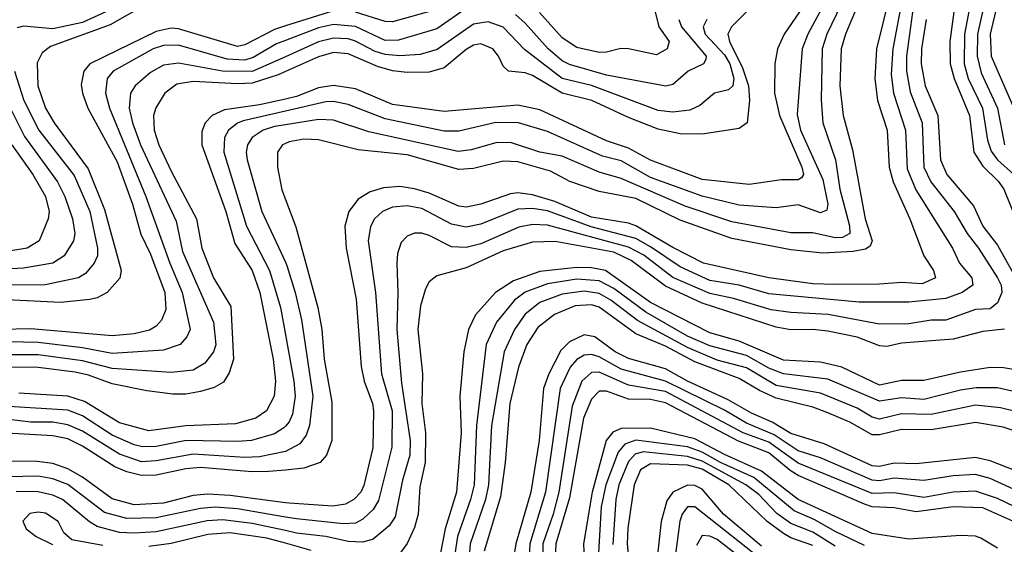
# Model space of a CAD drawing. Header units: inches. Extents: x 990535 to 1117859, y 769386 to 892122.
# Tile 951 of 1056: x 1069280 to 1071949, y 874289 to 875709. Entities that reach past the tile are written whole.
import ezdxf

# ---------------------------------------------------------------- set-up
doc = ezdxf.new("R2010")
doc.units = ezdxf.units.IN
doc.header["$MEASUREMENT"] = 0
doc.layers.add('B0867', color=7, linetype='Continuous')
doc.layers.add('B0877', color=7, linetype='Continuous')

msp = doc.modelspace()

# ---------------------------------------------------------------- linework, layer by layer
at = {"layer": 'B0867', "color": 5}
for points, elevation in [([(1070000, 875831.7), (1069993.6, 875830), (1069910, 875787.1), (1069870, 875777.7), (1069810, 875782.9), (1069790, 875791), (1069731.1, 875831.1), (1069692.9, 875832.9), (1069650, 875816), (1069513.4, 875730), (1069450, 875701.6), (1069370, 875684.2), (1069290, 875691.8), (1069273.3, 875686.7)], 4260), ([(1069670, 875778), (1069525, 875695), (1069363.5, 875636.5), (1069340.4, 875619.6), (1069327.4, 875592.6), (1069329, 875530), (1069349.8, 875470), (1069373.2, 875430), (1069465.4, 875305.4), (1069510, 875195.3), (1069555, 875030), (1069551.1, 875008.9), (1069516.8, 874970), (1069490, 874955.9), (1069470, 874951.4), (1069390, 874943.7), (1069190, 874953)], 4280), ([(1070000, 875692.1), (1069970, 875682.6), (1069890, 875641.2), (1069870, 875636.2), (1069710, 875684), (1069690, 875686), (1069650, 875677), (1069470.1, 875590), (1069453.2, 875570), (1069446.4, 875533.6), (1069449.8, 875510), (1069464.9, 875470), (1069544, 875324), (1069585.2, 875210), (1069608.5, 875128.5), (1069633.9, 875073.9), (1069672.9, 874970), (1069675.6, 874924.4), (1069664.5, 874895.5), (1069650, 874879), (1069631.5, 874868.5), (1069590, 874858.9), (1069530, 874853.2), (1069310, 874871.6), (1069230, 874870)], 4320), ([(1070000, 875653.2), (1069975.9, 875644.1), (1069912.8, 875607.2), (1069890, 875599.2), (1069842.2, 875602.2), (1069710, 875639.7), (1069670, 875639.4), (1069641.2, 875630), (1069532.8, 875570), (1069517.3, 875550), (1069512.5, 875510), (1069523.5, 875470), (1069622.1, 875230), (1069686.7, 875050), (1069720.5, 874970), (1069741.7, 874870), (1069733.1, 874850), (1069715.1, 874830), (1069670, 874814.6), (1069530, 874805), (1069450, 874821), (1069330, 874835.1), (1069210, 874837.9)], 4340), ([(1070000, 875609), (1069910, 875568.5), (1069829.4, 875569.4), (1069710, 875591.7), (1069670, 875585.9), (1069634, 875566), (1069592.7, 875530), (1069580.5, 875510), (1069576.5, 875470), (1069585.5, 875430), (1069607.4, 875370), (1069703.5, 875163.5), (1069721.1, 875081.1), (1069805.1, 874890), (1069811, 874829), (1069804.9, 874810), (1069781.2, 874778.8), (1069750, 874759.7), (1069690, 874753.8), (1069530, 874764.4), (1069450, 874785.4), (1069330, 874801.6), (1069230, 874801.6)], 4360), ([(1069265.5, 875570), (1069291.3, 875490), (1069331.7, 875410), (1069427, 875287), (1069470, 875190), (1069490.3, 875090), (1069490.4, 875070), (1069481.7, 875050), (1069458.4, 875021.6), (1069439.6, 875010), (1069348.4, 874991.6), (1069190, 874990.5)], 4260), ([(1070000, 875568.6), (1069980.1, 875559.9), (1069910, 875537.3), (1069870, 875535.1), (1069750, 875542.1), (1069705.8, 875534.2), (1069673.5, 875510), (1069649.2, 875470.8), (1069642.8, 875450), (1069644, 875410), (1069656.9, 875370), (1069690, 875299), (1069759.2, 875170), (1069773.9, 875090), (1069805.4, 875010), (1069852.5, 874932.6), (1069859.4, 874790), (1069847.5, 874752.5), (1069832.1, 874727.9), (1069806.8, 874713.2), (1069770, 874702.3), (1069730, 874695.3), (1069695.3, 874695.3), (1069624.2, 874704.2), (1069530, 874723.1), (1069466.4, 874746.4), (1069430, 874754.6), (1069330, 874767.1), (1069210, 874768.6)], 4380), ([(1069244.2, 875490), (1069292.7, 875392.7), (1069382.6, 875270), (1069401.8, 875230), (1069422.9, 875170), (1069429.3, 875130), (1069425.5, 875110), (1069400.6, 875070), (1069370, 875049.9), (1069290, 875035.9), (1069190, 875030.6)], 4240), ([(1070000, 875494.1), (1069930, 875478.7), (1069835.2, 875464.8), (1069801.4, 875450), (1069782.3, 875430), (1069773.4, 875406.6), (1069773.4, 875370), (1069838.4, 875190), (1069863.2, 875103.2), (1069910.3, 875030.3), (1069931.1, 874970), (1069966.7, 874790), (1069973.5, 874730), (1069969.3, 874690), (1069949, 874650), (1069919.8, 874630), (1069865, 874615), (1069730, 874609.2), (1069630, 874596.2), (1069550, 874617.9), (1069455.6, 874675.6), (1069410, 874689.4), (1069277.8, 874697.8)], 4420), ([(1070000, 875461.2), (1069885.1, 875434.9), (1069870, 875429), (1069845.8, 875410), (1069835.2, 875390), (1069833.2, 875350), (1069894.2, 875150), (1069957.2, 875030), (1069986.4, 874930), (1070000, 874855.9)], 4440), ([(1070000, 875424.6), (1069970, 875419.9), (1069939.8, 875410), (1069909.7, 875390.3), (1069897.6, 875370), (1069894, 875350), (1069896.2, 875330), (1069936.5, 875190), (1070000, 875052.2)], 4460), ([(1069258.9, 875370), (1069315, 875290), (1069349.5, 875230), (1069359.3, 875190), (1069357.4, 875170), (1069332.6, 875110), (1069299.7, 875090), (1069205.1, 875074.9)], 4220), ([(1070000, 875373.5), (1069992.1, 875370), (1069978.6, 875350), (1069978.7, 875310), (1069990, 875248.8), (1070000, 875222.6)], 4480), ([(1070000, 874608.5), (1069996.1, 874603.9), (1069970, 874587.6), (1069908.5, 874570), (1069870, 874566.6), (1069730.6, 874569.4), (1069650, 874553.7), (1069612.5, 874552.5), (1069590, 874557.9), (1069530, 874584), (1069450, 874636.4), (1069410, 874651.7), (1069250, 874662.1)], 4440), ([(1069999.9, 874540.2), (1069930, 874525.6), (1069890, 874523.2), (1069750, 874532.8), (1069650, 874514.4), (1069610, 874512.1), (1069550, 874532.2), (1069450, 874594.7), (1069410, 874612.1), (1069370, 874619.4), (1069310, 874619.5), (1069250, 874626.2)], 4460), ([(1070000, 874489.7), (1069954.6, 874485.4), (1069910, 874484.5), (1069770, 874496.4), (1069730, 874492.8), (1069650, 874475.6), (1069610, 874475.1), (1069570, 874484.4), (1069538, 874498), (1069450, 874554.6), (1069410, 874574.1), (1069370, 874582.4), (1069230, 874590.7)], 4480), ([(1070000, 874400.9), (1069850, 874421.1), (1069790, 874424.1), (1069750, 874420.3), (1069670, 874400.3), (1069590, 874395.6), (1069530, 874411.4), (1069450, 874470.6), (1069410, 874492.9), (1069370, 874507.3), (1069327.2, 874512.8), (1069230, 874513.7)], 4520), ([(1070000, 874362.3), (1069870, 874384.5), (1069810, 874389.4), (1069770, 874385.8), (1069650, 874360.2), (1069570, 874358.1), (1069510, 874375), (1069410, 874450.6), (1069370, 874466.1), (1069330, 874473.4), (1069203.8, 874470)], 4540), ([(1070000, 874325.6), (1069910, 874344.8), (1069830, 874354.4), (1069788.2, 874351.8), (1069650, 874322.6), (1069590, 874318.5), (1069550, 874320.7), (1069490, 874336.8), (1069469.1, 874349.1), (1069395.6, 874410), (1069370, 874421.7), (1069330, 874431), (1069270, 874431.8)], 4560), ([(1069505.6, 874285.6), (1069420.7, 874300.7), (1069399.4, 874319.4), (1069384.5, 874350), (1069350, 874372.8), (1069330, 874375.9), (1069307.6, 874372.4), (1069288.4, 874351.6), (1069297.8, 874330), (1069324.7, 874310), (1069368.3, 874288.3)], 4580), ([(1070000, 874291.4), (1069950, 874305), (1069850, 874319.2), (1069790, 874315.5), (1069690, 874290.5), (1069630, 874282.8)], 4580)]:
    msp.add_lwpolyline(points, dxfattribs=dict(at, elevation=elevation))
at = {"layer": 'B0877', "color": 5}
for points, elevation in [([(1071951.8, 876288.2), (1071831, 876150), (1071771.4, 876050), (1071763.6, 876030), (1071764.7, 876015.3), (1071806.2, 875890), (1071813.4, 875850), (1071814.5, 875750), (1071801.1, 875650), (1071801.7, 875590), (1071812.4, 875550), (1071854.2, 875450), (1071866.3, 875350), (1071890, 875312.4), (1071931.8, 875271.8), (1071947.1, 875250), (1071980, 875170)], 4620), ([(1071987, 876273), (1071870, 876148.6), (1071845.4, 876114.6), (1071800.9, 876030), (1071801.5, 876010), (1071847, 875873), (1071853.6, 875830), (1071855.9, 875750), (1071840.2, 875670), (1071839.3, 875590), (1071850.6, 875550), (1071889.4, 875469.4), (1071903.2, 875383.2), (1071912.8, 875352.8), (1071930.1, 875330), (1071974.7, 875290)], 4640), ([(1071950, 876180.9), (1071891.7, 876130), (1071866.7, 876093.3), (1071836, 876030), (1071836.9, 876010), (1071879.1, 875890), (1071892.4, 875810), (1071893.7, 875750), (1071875.5, 875670), (1071875.1, 875610), (1071885.4, 875565.4), (1071930.5, 875470), (1071949.2, 875370)], 4660), ([(1071977.6, 876162.4), (1071930, 876130), (1071910, 876109.9), (1071877.7, 876050), (1071872.3, 876030), (1071874.5, 876010), (1071909.6, 875909.6), (1071928.7, 875808.7), (1071929.3, 875750), (1071909.9, 875670), (1071912.5, 875610), (1071974.4, 875470)], 4680), ([(1071705.1, 875770), (1071683.7, 875610), (1071683.2, 875570), (1071693.8, 875513.8), (1071726.1, 875430), (1071730.8, 875310), (1071749.2, 875270), (1071812.3, 875190), (1071847.7, 875130), (1071878.8, 875090), (1071929.8, 875010), (1071940.2, 874990), (1071941.8, 874970), (1071930, 874942.5), (1071910, 874926.6), (1071870, 874924), (1071790, 874895.6), (1071750, 874895.4), (1071690, 874885.5), (1071610, 874884.6), (1071470.7, 874910.7), (1071370, 874915.8), (1071316.2, 874923.8), (1071214.3, 874954.3), (1071150, 874967.3), (1071050, 875010.9), (1070971.2, 875071.3), (1070930, 875093.3), (1070710, 875153), (1070670, 875154.3), (1070633.1, 875146.9), (1070530, 875102.2), (1070490, 875091.9), (1070450, 875094.5), (1070390, 875124.9), (1070370, 875131.2), (1070350, 875131.3), (1070330, 875123.2), (1070313.9, 875106.1), (1070303.6, 875076.4), (1070301.7, 875050), (1070304.8, 874970), (1070301.8, 874870), (1070315, 874725), (1070338.3, 874570), (1070337, 874530), (1070317.4, 874462.6), (1070297.2, 874362.8), (1070281, 874339), (1070237.7, 874302.3), (1070210, 874294), (1070170, 874296.2), (1070110, 874309.7), (1070030, 874319.1), (1070000, 874325.6)], 4560), ([(1071672.4, 875770), (1071646.1, 875630), (1071641.5, 875561.5), (1071647.9, 875510), (1071680.7, 875410), (1071685.1, 875305.1), (1071708.7, 875248.7), (1071808.1, 875090), (1071827.1, 875050), (1071860.5, 875010), (1071862.9, 874990), (1071834.4, 874970), (1071790, 874954.1), (1071690, 874944), (1071555.5, 874944.5), (1071310, 874967), (1071230, 874990.3), (1071150, 875003.2), (1071070, 875039.6), (1070990, 875094.4), (1070950, 875116.3), (1070828.6, 875148.6), (1070710, 875191.4), (1070670, 875197.5), (1070630, 875196.2), (1070530, 875155.7), (1070490, 875146.9), (1070450, 875155.8), (1070370, 875198.3), (1070330, 875205.2), (1070290, 875201.1), (1070263.5, 875190), (1070241.9, 875170), (1070230.7, 875149.3), (1070223.9, 875110), (1070243.9, 874970), (1070260.2, 874750), (1070289.4, 874650), (1070288.4, 874551.6), (1070252.6, 874407.4), (1070237.5, 874382.5), (1070210, 874356.6), (1070190, 874346.2), (1070156.2, 874343.8), (1070030, 874357.2), (1070000, 874362.3)], 4540), ([(1071636.8, 875770), (1071602.3, 875630), (1071597.3, 875550), (1071604.8, 875490), (1071631.3, 875410), (1071636, 875310), (1071647.1, 875270), (1071692.8, 875170), (1071730.4, 875070), (1071756.7, 875030), (1071761.9, 875010), (1071726.2, 874993.8), (1071670, 874997.5), (1071610, 874992.6), (1071488, 874992), (1071430, 874993.9), (1071310, 875010.2), (1071132.9, 875050), (1071050, 875092.2), (1070950, 875150.9), (1070930, 875158), (1070830, 875174.4), (1070730, 875216.5), (1070670, 875235.2), (1070630, 875240.5), (1070610, 875238), (1070530, 875209.2), (1070490, 875201.4), (1070470, 875204.5), (1070390, 875239.2), (1070350, 875250.9), (1070310, 875257.4), (1070266.1, 875253.9), (1070230, 875243), (1070196.8, 875223.2), (1070172.1, 875190), (1070161.3, 875150), (1070164.3, 875090), (1070191.9, 874951.9), (1070205.1, 874770), (1070213.8, 874730), (1070236.4, 874670), (1070238.9, 874650), (1070237.4, 874550), (1070212.4, 874447.6), (1070204.1, 874430), (1070185.5, 874410), (1070162.8, 874397.2), (1070128.5, 874391.5), (1070010, 874399.6), (1070000, 874400.9)], 4520), ([(1071506, 875750), (1071467.5, 875670), (1071454.7, 875630), (1071452.5, 875492.5), (1071456.4, 875430), (1071490.9, 875330), (1071503.1, 875250), (1071529, 875151), (1071529.7, 875130.3), (1071510, 875119.5), (1071490, 875118.6), (1071430, 875131.8), (1071370, 875132.4), (1071210, 875161.6), (1071083.9, 875203.9), (1070910, 875279.2), (1070850, 875295.9), (1070750, 875339.8), (1070689.8, 875350), (1070610, 875376.6), (1070570, 875376.1), (1070503.4, 875356.6), (1070468.1, 875351.9), (1070225.8, 875405.8), (1070130, 875436.7), (1070090, 875438.6), (1070000, 875424.6)], 4460), ([(1071459.2, 875750), (1071415.6, 875670), (1071400.4, 875630), (1071387.2, 875452.8), (1071395.9, 875410), (1071456.7, 875276.7), (1071470.3, 875210), (1071467.1, 875192.9), (1071450, 875186.5), (1071390, 875207.4), (1071330, 875199.6), (1071230, 875206.7), (1071130, 875231), (1070990, 875281.5), (1070910, 875326.5), (1070859.8, 875339.8), (1070710, 875406.4), (1070631.5, 875430), (1070570, 875430.9), (1070470, 875407.1), (1070430, 875406.9), (1070270, 875440.5), (1070170, 875479.1), (1070130, 875487.3), (1070110, 875486.3), (1070000, 875461.2)], 4440), ([(1071269.3, 875750), (1071208.8, 875690), (1071199, 875670), (1071203.3, 875650), (1071238.6, 875578.6), (1071255.1, 875530), (1071258.2, 875490), (1071251.6, 875430), (1071230, 875414.2), (1071130, 875398.8), (1071070, 875399.9), (1071010, 875413), (1070930, 875443.9), (1070830.4, 875490), (1070750, 875510.1), (1070670, 875558), (1070650, 875565.5), (1070605, 875570), (1070590, 875583.7), (1070577.9, 875610), (1070561.9, 875630), (1070530, 875643.9), (1070510, 875640.1), (1070490, 875628.5), (1070430, 875579.2), (1070390, 875566.7), (1070330, 875566.1), (1070290, 875571), (1070250, 875582.3), (1070170, 875616.8), (1070130, 875620), (1070090, 875608.2), (1070000, 875568.6)], 4380), ([(1071550, 875744.5), (1071517.8, 875670), (1071506.5, 875630), (1071502.5, 875530), (1071512.2, 875450), (1071536.7, 875356.7), (1071571, 875170), (1071590.1, 875110), (1071584.5, 875095.5), (1071572.6, 875087.4), (1071538.7, 875081.3), (1071457, 875077), (1071370, 875085.6), (1071210, 875116.2), (1071070, 875166.1), (1070950, 875225.2), (1070850, 875243.8), (1070770.6, 875270.6), (1070718.7, 875298.7), (1070630, 875324.1), (1070590, 875326.3), (1070510, 875306), (1070470, 875303.6), (1070330, 875342.9), (1070196.9, 875356.9), (1070090, 875384.2), (1070050, 875385.3), (1070010, 875378), (1070000, 875373.5)], 4480), ([(1070496.1, 875743.9), (1070410, 875684.3), (1070306.2, 875653.8), (1070270, 875653), (1070190.4, 875690.4), (1070130, 875695.8), (1070090, 875687.1), (1070000, 875653.2)], 4340), ([(1070130, 875733.3), (1070000, 875692.1)], 4320), ([(1071393.5, 875730), (1071352.2, 875670), (1071333.8, 875630), (1071326.4, 875590), (1071325.9, 875510), (1071338.9, 875450), (1071399.3, 875310), (1071403.9, 875290), (1071399.2, 875280.8), (1071390, 875275.4), (1071344.6, 875275.4), (1071257.3, 875262.7), (1071130, 875276.3), (1070990, 875328.3), (1070930, 875361.2), (1070870, 875380.8), (1070690, 875464.8), (1070630, 875477.5), (1070430, 875460.4), (1070290, 875479.2), (1070190, 875521.9), (1070130, 875531.3), (1070090, 875524.3), (1070030, 875500.7), (1070000, 875494.1)], 4420), ([(1070410, 875736.7), (1070290, 875702.9), (1070270, 875704.4), (1070190, 875729.2)], 4320), ([(1071066.5, 875710), (1071073.5, 875690), (1071140.8, 875610), (1071139.1, 875600.9), (1071133.4, 875590), (1071091.7, 875570), (1071050, 875533.6), (1071030.9, 875529.1), (1070870, 875559), (1070770, 875587.7), (1070750, 875597.7), (1070712.4, 875630), (1070650, 875700.1), (1070623.2, 875723.2)], 4340), ([(1071002.6, 875730), (1071012.1, 875690), (1071039.8, 875650), (1071034.3, 875630), (1071005.7, 875614.3), (1070930, 875629.9), (1070908.7, 875631.3), (1070870, 875620.9), (1070850, 875620.3), (1070790, 875634.2), (1070750, 875660.3), (1070688.6, 875728.6)], 4320), ([(1071142.6, 875710), (1071132.1, 875690), (1071138, 875670), (1071190, 875613.9), (1071204.3, 875590), (1071215.7, 875550), (1071213, 875530), (1071200.8, 875519.2), (1071162.8, 875510), (1071123.3, 875476.7), (1071095.8, 875464.2), (1071050, 875458.3), (1071010, 875463), (1070830, 875530.6), (1070749.8, 875549.8), (1070648.1, 875628.1), (1070590, 875688.6), (1070550, 875703.4), (1070510, 875696.9), (1070411.6, 875628.4), (1070364.9, 875615.1), (1070310, 875611.6), (1070270, 875615.1), (1070243.4, 875623.4), (1070190, 875651), (1070170, 875657.1), (1070130, 875659.1), (1070090, 875649.6), (1070000, 875609)], 4360), ([(1071736.6, 875710), (1071724.5, 875630), (1071723.1, 875590), (1071734.4, 875530), (1071768.5, 875450), (1071775.3, 875330), (1071792.8, 875290), (1071865.3, 875205.3), (1071890.6, 875150), (1071930, 875098.5), (1071990.6, 874990.6)], 4580), ([(1070000, 875222.6), (1070028.3, 875148.3), (1070088.2, 874930), (1070098.4, 874870), (1070105, 874790), (1070126.2, 874673.8), (1070125.5, 874570), (1070111.3, 874530), (1070094.4, 874510), (1070050, 874494.4), (1070000, 874489.7)], 4480), ([(1071949.1, 874870.9), (1071890, 874864.9), (1071810, 874844.3), (1071670, 874832.9), (1071630, 874824.4), (1071610, 874825.9), (1071550, 874849.7), (1071470, 874866), (1071430, 874870.4), (1071370, 874869), (1071330, 874876.2), (1071130, 874941.2), (1071030, 874987.5), (1070936.8, 875056.8), (1070890, 875079.6), (1070731.4, 875108.6), (1070670, 875106.6), (1070590, 875083.2), (1070490, 875037.1), (1070410, 875015.7), (1070390, 874998.9), (1070380.1, 874979.9), (1070365.9, 874934.1), (1070359.1, 874870), (1070371.5, 874750), (1070370.1, 874670), (1070379.6, 874590), (1070378.4, 874510), (1070364, 874444), (1070360, 874370), (1070350, 874333.6), (1070330, 874290.5), (1070310, 874263.9)], 4580), ([(1070000, 875052.2), (1070003.8, 875043.8), (1070026.8, 874970), (1070043.3, 874896.7), (1070074.7, 874690), (1070065, 874610), (1070056.2, 874583.8), (1070039.4, 874560.6), (1069999.9, 874540.2)], 4460), ([(1071990, 874758.8), (1071946.6, 874766.6), (1071910, 874767), (1071830, 874754.6), (1071730, 874732.2), (1071670, 874732), (1071610, 874719.7), (1071508.5, 874768.5), (1071450, 874781.8), (1071350, 874787.5), (1071230, 874838.4), (1071150, 874860.8), (1070990, 874943.5), (1070867.4, 875030), (1070830, 875037.3), (1070790, 875038), (1070690, 875027.2), (1070618.1, 875001.9), (1070569.3, 874970), (1070515.5, 874910), (1070496.5, 874870), (1070483.5, 874810), (1070473.2, 874690), (1070476.2, 874590), (1070463.6, 874430), (1070433.1, 874330), (1070403, 874177)], 4620), ([(1071990, 874698.8), (1071930, 874711.9), (1071872.2, 874712.2), (1071830, 874706.2), (1071730, 874681.1), (1071670, 874685.4), (1071610, 874675.7), (1071470, 874735.5), (1071350, 874749.8), (1071310, 874765.9), (1071250, 874799.6), (1071150, 874826.1), (1071090, 874852.6), (1070976.9, 874916.9), (1070890, 874980.9), (1070850, 875002.4), (1070790, 875006.2), (1070710, 874994.3), (1070650, 874971.3), (1070620.8, 874950), (1070572, 874890), (1070544, 874830), (1070517.5, 874610), (1070511.3, 874450), (1070502.1, 874410), (1070466, 874310), (1070448.6, 874190)], 4640), ([(1072030, 874635.1), (1071938.4, 874658.4), (1071870, 874665.3), (1071750, 874640.1), (1071670, 874641.8), (1071610, 874627.6), (1071590, 874633.1), (1071550, 874657.6), (1071450, 874697.8), (1071330, 874719), (1071250, 874766.5), (1071170, 874787.5), (1071090, 874821.3), (1070954.2, 874894.2), (1070882.4, 874950), (1070850, 874967.8), (1070810, 874973.7), (1070750, 874966.1), (1070690, 874943.3), (1070650, 874912), (1070620.8, 874870), (1070593.1, 874810), (1070558.8, 874610), (1070550.4, 874449.6), (1070542.3, 874410), (1070500.9, 874290), (1070491.6, 874170)], 4660), ([(1072030, 874577.9), (1071945.4, 874605.4), (1071870, 874618.4), (1071750, 874598.6), (1071670, 874599.5), (1071610, 874585), (1071590, 874585.4), (1071530, 874619.2), (1071470, 874644.9), (1071430, 874659.5), (1071330, 874684.3), (1071284.6, 874704.6), (1071230, 874737.5), (1071110, 874782.5), (1071030, 874825.2), (1070950, 874858.6), (1070850, 874930.9), (1070830, 874937), (1070785.6, 874934.4), (1070729.3, 874910.7), (1070684.1, 874875.9), (1070654.7, 874830), (1070632, 874768), (1070607.9, 874670), (1070595.2, 874510), (1070582.6, 874417.4), (1070538.6, 874270)], 4680), ([(1070000, 874855.9), (1070023.1, 874730), (1070026.3, 874690), (1070019.2, 874640.8), (1070010, 874620.2), (1070000, 874608.5)], 4440), ([(1072090, 874443.8), (1071910, 874514.3), (1071870, 874523.3), (1071710, 874506.2), (1071650, 874507.9), (1071610, 874499), (1071590, 874501), (1071460.4, 874560.4), (1071370, 874588.5), (1071319.2, 874619.2), (1071263.4, 874643.4), (1071200.1, 874680.1), (1071089.9, 874730), (1071030, 874763.4), (1070930, 874791.9), (1070893.7, 874810), (1070838.5, 874850), (1070810, 874856), (1070770, 874836.7), (1070746.8, 874813.2), (1070714.1, 874750), (1070699.2, 874710), (1070687.6, 874570), (1070665.4, 874430), (1070624.8, 874290), (1070618.6, 874250)], 4720), ([(1072058.7, 874398.7), (1071910, 874466.7), (1071870, 874477.2), (1071810, 874474), (1071730, 874461.4), (1071650, 874467.6), (1071610, 874460.6), (1071590, 874462.1), (1071450, 874522.7), (1071390, 874541.3), (1071324.8, 874584.8), (1071250, 874616.3), (1071190, 874651.6), (1071030, 874730.1), (1070910, 874763.1), (1070850, 874796), (1070830, 874802.2), (1070810, 874800.4), (1070790, 874788.6), (1070772.1, 874767.9), (1070744.5, 874710), (1070704.8, 874430), (1070662.8, 874290), (1070659.5, 874230)], 4740), ([(1071999.4, 874379.4), (1071930, 874412.8), (1071870, 874432.2), (1071810, 874429.8), (1071730, 874415.4), (1071650, 874428.3), (1071590, 874425.7), (1071390, 874507.8), (1071310, 874564.9), (1071240.4, 874590), (1071030, 874701.9), (1070930, 874719.4), (1070850, 874754.4), (1070830, 874753.7), (1070803.8, 874730), (1070777.6, 874662.4), (1070740.9, 874430), (1070725.7, 874370), (1070697.7, 874290), (1070696.8, 874236.8)], 4760), ([(1071971.5, 874351.5), (1071890, 874386.9), (1071810, 874389.6), (1071710, 874376.2), (1071650, 874387.7), (1071590, 874390.3), (1071570, 874396.9), (1071390, 874475.2), (1071368, 874488), (1071310, 874536.6), (1071227.8, 874567.8), (1071030, 874671.7), (1070990, 874680.9), (1070930, 874682), (1070870, 874703.4), (1070850, 874702.8), (1070830, 874681.6), (1070807.9, 874630), (1070770, 874414.7), (1070732.7, 874290), (1070731.4, 874250)], 4780), ([(1071930, 874278.3), (1071885.3, 874305.3), (1071870, 874310.4), (1071830, 874312.8), (1071690, 874302.3), (1071590, 874317.6), (1071390, 874409.6), (1071290, 874486.9), (1071190, 874531.8), (1071110, 874573.8), (1070990, 874602.7), (1070910, 874601.9), (1070887.8, 874592.2), (1070869.8, 874570), (1070831.7, 874430), (1070808.1, 874290), (1070810.6, 874230)], 4820), ([(1071570, 874285.1), (1071490, 874323.2), (1071435.1, 874355.1), (1071379, 874379), (1071270, 874469.1), (1071179.5, 874510), (1071130, 874538.3), (1071090, 874552.2), (1070949.6, 874570.4), (1070920.2, 874559.8), (1070902.1, 874537.9), (1070868.9, 874450), (1070856.2, 874390), (1070847.8, 874250)], 4840), ([(1071490, 874283.5), (1071430, 874321), (1071370, 874345), (1071332.4, 874372.4), (1071283.1, 874423.1), (1071248, 874450), (1071130, 874514), (1071090, 874526.3), (1070970, 874539.2), (1070947.8, 874532.2), (1070930, 874512.8), (1070904, 874450), (1070895.4, 874410), (1070887.6, 874287.6)], 4860), ([(1071430, 874285.1), (1071370, 874306.4), (1071350, 874318), (1071305.8, 874350), (1071202.3, 874450), (1071130, 874492.2), (1071090, 874503), (1070990, 874506.1), (1070962.9, 874490), (1070945.2, 874450), (1070928.2, 874331.8), (1070926.5, 874290), (1070936.5, 874190)], 4880), ([(1071290, 874283.4), (1071187.3, 874370), (1071130, 874437.7), (1071110, 874447.7), (1071090, 874448.8), (1071050.1, 874430), (1071034.2, 874405.8), (1071018.2, 874350), (1071008, 874252)], 4920), ([(1071286.7, 874250), (1071110, 874389.6), (1071090.1, 874389.9), (1071075.1, 874370), (1071069, 874351), (1071052.4, 874227.6)], 4940), ([(1071255.5, 874235.5), (1071170, 874301.4), (1071150, 874310.9), (1071130, 874312), (1071114.3, 874285.7)], 4960), ([(1070070, 874272.2), (1070000, 874291.4)], 4580)]:
    msp.add_lwpolyline(points, dxfattribs=dict(at, elevation=elevation))

doc.saveas('drawing.dxf')
